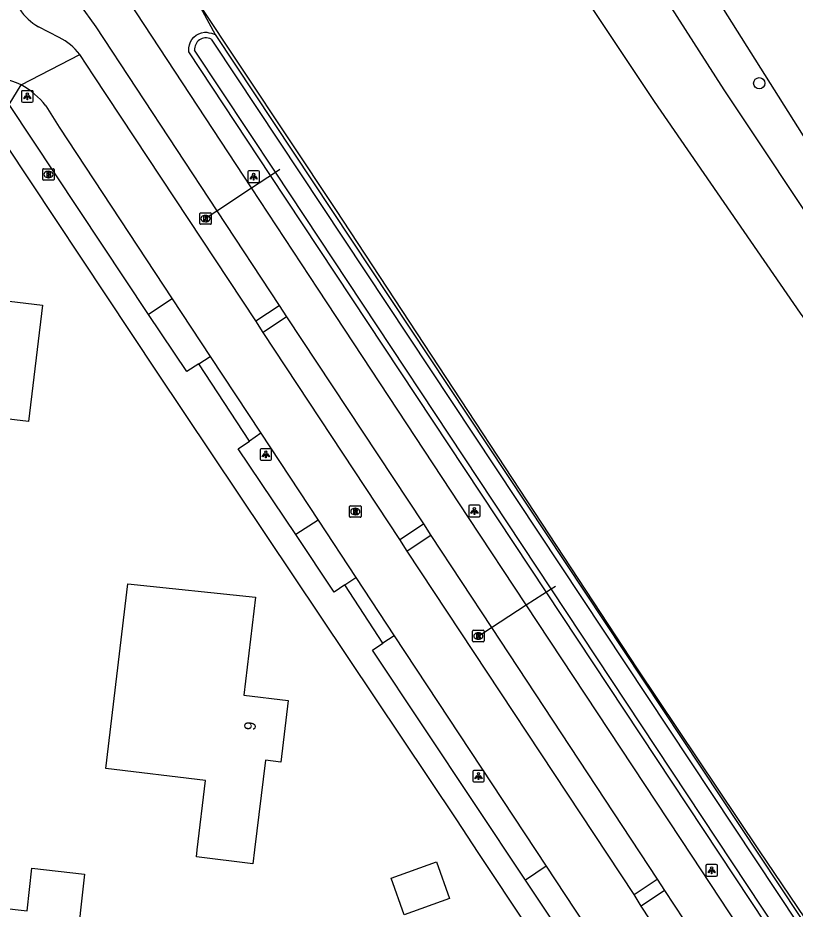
# Model space of a CAD drawing. Extents: x 162398 to 163643, y 386453 to 387397.
# Drawn here: x 163154.9 to 163222.4, y 386744.8 to 386822.3 of the extents above; entities that cross this region are included whole.
import ezdxf

# ---------------------------------------------------------------- set-up
doc = ezdxf.new("R2010")
doc.units = 0
for name, color, linetype in [('IMGEO_Berm_groen', 7, 'Continuous'), ('IMGEO_Boom', 7, 'Continuous'), ('IMGEO_Brandkraan', 7, 'Continuous'), ('IMGEO_Duiker', 7, 'Continuous'), ('IMGEO_Fietspad_gesloten', 7, 'Continuous'), ('IMGEO_Grasland_agrarisch', 7, 'Continuous'), ('IMGEO_Hek', 7, 'Continuous'), ('IMGEO_Lichtpunt', 7, 'Continuous'), ('IMGEO_Loofbos', 7, 'Continuous'), ('IMGEO_Pand', 7, 'Continuous'), ('IMGEO_Pand_nummerreeks', 7, 'Continuous'), ('IMGEO_Parkeervlak_halfverhard', 7, 'Continuous'), ('IMGEO_Rijbaan_lokaal_gesloten', 7, 'Continuous'), ('IMGEO_Rijbaan_lokaal_open', 7, 'Continuous'), ('IMGEO_Rioolput', 7, 'Continuous'), ('IMGEO_Voetpad_halfverhard', 7, 'Continuous'), ('IMGEO_Voetpad_open', 7, 'Continuous'), ('IMGEO_Waterloop', 7, 'Continuous')]:
    doc.layers.add(name, color=color, linetype=linetype)

msp = doc.modelspace()

# ---------------------------------------------------------------- linework, layer by layer
at = {"layer": 'IMGEO_Berm_groen'}
for points in [[(163170.355, 386823.925), (163171.995, 386820.854)], [(163262.417, 386668.578), (163260.999, 386667.994), (163257.875, 386676.752), (163252.9, 386688.74), (163247.208, 386700.404), (163240.819, 386711.703), (163233.752, 386722.605), (163233.572, 386722.876), (163200.789, 386772.404), (163176.823, 386808.612), (163169.719, 386819.345), (163169.722, 386819.713), (163169.769, 386819.969), (163169.86, 386820.212), (163169.991, 386820.436), (163170.16, 386820.634), (163170.359, 386820.798), (163170.58, 386820.926), (163170.821, 386821.013), (163171.069, 386821.057), (163171.283, 386821.062), (163171.448, 386821.02), (163171.696, 386820.982), (163171.995, 386820.854)]]:
    msp.add_lwpolyline(points, dxfattribs=at)
at = {"layer": 'IMGEO_Boom'}
msp.add_circle((163219.303, 386816.625), 0.489, dxfattribs=at)
at = {"layer": 'IMGEO_Brandkraan'}
for p, q in [((163157.019, 386808.27), (163157.019, 386809.122)), ((163157.094, 386809.196), (163157.946, 386809.196)), ((163157.507, 386808.976), (163157.532, 386808.976)), ((163158.02, 386809.122), (163158.02, 386808.27)), ((163157.946, 386808.196), (163157.094, 386808.196)), ((163157.53, 386808.416), (163157.505, 386808.416))]:
    msp.add_line(p, q, dxfattribs=at)
for points in [[(163157.019, 386808.27), (163157.019, 386809.122)], [(163157.094, 386809.196), (163157.946, 386809.196)], [(163157.367, 386808.896), (163157.367, 386808.496), (163157.58, 386808.496)], [(163157.598, 386808.896), (163157.367, 386808.896)], [(163157.546, 386808.815), (163157.492, 386808.815), (163157.492, 386808.739)], [(163158.02, 386809.122), (163158.02, 386808.27)], [(163157.946, 386808.196), (163157.094, 386808.196)], [(163157.492, 386808.739), (163157.545, 386808.739)], [(163157.554, 386808.663), (163157.492, 386808.663), (163157.492, 386808.582)], [(163157.492, 386808.582), (163157.554, 386808.582)]]:
    msp.add_lwpolyline(points, dxfattribs=at)
for centre, radius, start, end in [((163157.096, 386809.12), 0.0765, 91.55205, 178.44795), ((163157.096, 386809.12), 0.0765, 91.55205, 178.44795), ((163157.547, 386808.777), 0.0379, 267.82845, 90.93552), ((163157.602, 386808.751), 0.145, 59.4692, 91.53667), ((163157.627, 386808.798), 0.0922, 285.51372, 58.15012), ((163157.944, 386809.12), 0.0765, 1.55205, 88.44795), ((163157.944, 386809.12), 0.0765, 1.55205, 88.44795), ((163157.096, 386808.272), 0.0765, 181.55205, 268.44795), ((163157.096, 386808.272), 0.0765, 181.55205, 268.44795), ((163157.555, 386808.622), 0.0404, 269.87594, 90.50774), ((163157.586, 386808.747), 0.251, 268.66757, 293.53466), ((163157.632, 386808.606), 0.105, 301.31148, 78.98903), ((163157.944, 386808.272), 0.0765, 271.55205, 358.44795), ((163157.944, 386808.272), 0.0765, 271.55205, 358.44795)]:
    msp.add_arc(centre, radius, start, end, dxfattribs=at)
for centre, major_axis, ratio, start_param, end_param in [((163157.506, 386808.696), (-0.387, 0.002), 0.722429, 4.712389, 7.853982), ((163157.531, 386808.696), (-0.39, 0.002), 0.717154, 1.570796, 4.712389)]:
    msp.add_ellipse(centre, major_axis=major_axis, ratio=ratio, start_param=start_param, end_param=end_param, dxfattribs=at)
at = {"layer": 'IMGEO_Duiker'}
for points in [[(163171.226, 386804.917), (163172.158, 386805.532), (163175.18, 386807.528), (163177.24, 386808.887), (163177.635, 386809.148)], [(163194.913, 386768.603), (163196.021, 386769.32), (163199.051, 386771.28), (163201.209, 386772.676), (163201.589, 386772.922)]]:
    msp.add_lwpolyline(points, dxfattribs=at)
at = {"layer": 'IMGEO_Fietspad_gesloten'}
for points in [[(163239.968, 386708.924), (163237.965, 386712.184), (163236.276, 386714.767), (163235.22, 386716.438), (163231.76, 386721.686), (163213.462, 386749.442), (163199.051, 386771.28), (163194.029, 386778.889), (163180.968, 386798.728), (163175.18, 386807.528), (163164.508, 386823.754), (163163.33, 386825.605)], [(163160.23, 386823.512), (163161.633, 386821.534), (163172.158, 386805.532), (163177.565, 386797.312)], [(163177.565, 386797.312), (163178.2, 386796.319)], [(163178.2, 386796.319), (163190.111, 386778.324)], [(163190.111, 386778.324), (163190.752, 386777.315)], [(163190.752, 386777.315), (163196.021, 386769.32), (163210.433, 386747.448)], [(163210.433, 386747.448), (163211.067, 386746.463)], [(163211.067, 386746.463), (163228.714, 386719.685), (163232.059, 386714.61)]]:
    msp.add_lwpolyline(points, dxfattribs=at)
at = {"layer": 'IMGEO_Grasland_agrarisch'}
msp.add_lwpolyline([(163171.995, 386820.854), (163236.272, 386723.927), (163240.545, 386717.556), (163243.069, 386713.792), (163249.203, 386703.222), (163254.638, 386692.276), (163259.353, 386681.001), (163263.474, 386669.014), (163262.472, 386668.601), (163262.417, 386668.578)], dxfattribs=at)
at = {"layer": 'IMGEO_Hek'}
for points in [[(163151.444, 386926.314), (163169.441, 386893.188), (163173.918, 386879.608), (163180.768, 386864.97), (163186.791, 386853.497), (163193.239, 386842.115), (163195.735, 386837.188), (163198.786, 386832.168), (163210.173, 386815.029), (163222.866, 386796.643), (163228.631, 386788.707), (163231.334, 386784.687), (163233.745, 386780.403), (163235.932, 386775.388), (163238.281, 386769.292), (163242.717, 386754.901), (163247.666, 386742.304), (163264.281, 386714.052), (163281.425, 386681.211), (163292.986, 386657.47)], [(163182.505, 386805.637), (163170.355, 386823.925)], [(163266.96, 386650.431), (163266.142, 386654.783), (163264.804, 386660.098), (163262.273, 386669.091), (163259.933, 386676.311), (163256.638, 386685.196), (163251.402, 386697.232), (163243.18, 386713.209), (163238.106, 386721.578), (163232.089, 386731.002), (163219.266, 386750), (163208.731, 386765.737), (163182.505, 386805.637)]]:
    msp.add_lwpolyline(points, dxfattribs=at)
at = {"layer": 'IMGEO_Lichtpunt'}
for p, q in [((163155.185, 386815.884), (163155.185, 386815.077)), ((163155.185, 386815.884), (163155.185, 386815.077)), ((163156.087, 386815.979), (163155.279, 386815.979)), ((163156.087, 386815.979), (163155.279, 386815.979)), ((163156.181, 386815.077), (163156.181, 386815.884)), ((163156.181, 386815.077), (163156.181, 386815.884)), ((163155.279, 386814.983), (163156.087, 386814.983)), ((163155.279, 386814.983), (163156.087, 386814.983)), ((163174.853, 386808.911), (163174.853, 386808.104)), ((163174.853, 386808.911), (163174.853, 386808.104)), ((163175.755, 386809.006), (163174.947, 386809.006)), ((163175.755, 386809.006), (163174.947, 386809.006)), ((163175.849, 386808.104), (163175.849, 386808.911)), ((163175.849, 386808.104), (163175.849, 386808.911)), ((163174.947, 386808.01), (163175.755, 386808.01)), ((163174.947, 386808.01), (163175.755, 386808.01)), ((163175.914, 386784.765), (163175.914, 386783.958)), ((163175.914, 386784.765), (163175.914, 386783.958)), ((163176.816, 386784.86), (163176.008, 386784.86)), ((163176.816, 386784.86), (163176.008, 386784.86)), ((163176.91, 386783.958), (163176.91, 386784.765)), ((163176.91, 386783.958), (163176.91, 386784.765)), ((163176.008, 386783.864), (163176.816, 386783.864)), ((163176.008, 386783.864), (163176.816, 386783.864)), ((163194.044, 386779.85), (163194.044, 386779.043)), ((163194.044, 386779.85), (163194.044, 386779.043)), ((163194.946, 386779.945), (163194.138, 386779.945)), ((163194.946, 386779.945), (163194.138, 386779.945)), ((163195.04, 386779.043), (163195.04, 386779.85)), ((163195.04, 386779.043), (163195.04, 386779.85)), ((163194.138, 386778.949), (163194.946, 386778.949)), ((163194.138, 386778.949), (163194.946, 386778.949)), ((163195.298, 386756.896), (163194.49, 386756.896)), ((163195.298, 386756.896), (163194.49, 386756.896)), ((163194.396, 386756.801), (163194.396, 386755.994)), ((163194.396, 386756.801), (163194.396, 386755.994)), ((163195.392, 386755.994), (163195.392, 386756.801)), ((163195.392, 386755.994), (163195.392, 386756.801)), ((163194.49, 386755.9), (163195.298, 386755.9)), ((163194.49, 386755.9), (163195.298, 386755.9)), ((163214.664, 386748.614), (163214.664, 386747.807)), ((163214.664, 386748.614), (163214.664, 386747.807)), ((163215.566, 386748.709), (163214.758, 386748.709)), ((163215.566, 386748.709), (163214.758, 386748.709)), ((163215.66, 386747.807), (163215.66, 386748.614)), ((163215.66, 386747.807), (163215.66, 386748.614)), ((163214.758, 386747.713), (163215.566, 386747.713)), ((163214.758, 386747.713), (163215.566, 386747.713))]:
    msp.add_line(p, q, dxfattribs=at)
for points in [[(163155.559, 386815.548), (163155.598, 386815.52), (163155.41, 386815.258), (163155.372, 386815.285), (163155.559, 386815.548)], [(163155.661, 386815.5), (163155.708, 386815.5), (163155.708, 386815.178), (163155.661, 386815.178), (163155.661, 386815.5)], [(163155.771, 386815.52), (163155.809, 386815.547), (163155.996, 386815.285), (163155.957, 386815.257), (163155.771, 386815.52)], [(163175.227, 386808.575), (163175.266, 386808.547), (163175.078, 386808.285), (163175.04, 386808.312), (163175.227, 386808.575)], [(163175.329, 386808.527), (163175.376, 386808.527), (163175.376, 386808.205), (163175.329, 386808.205), (163175.329, 386808.527)], [(163175.439, 386808.547), (163175.477, 386808.574), (163175.664, 386808.312), (163175.625, 386808.284), (163175.439, 386808.547)], [(163176.288, 386784.429), (163176.327, 386784.401), (163176.139, 386784.139), (163176.101, 386784.166), (163176.288, 386784.429)], [(163176.39, 386784.381), (163176.437, 386784.381), (163176.437, 386784.059), (163176.39, 386784.059), (163176.39, 386784.381)], [(163176.5, 386784.401), (163176.538, 386784.428), (163176.725, 386784.166), (163176.686, 386784.138), (163176.5, 386784.401)], [(163194.418, 386779.514), (163194.457, 386779.486), (163194.269, 386779.224), (163194.231, 386779.251), (163194.418, 386779.514)], [(163194.52, 386779.466), (163194.567, 386779.466), (163194.567, 386779.144), (163194.52, 386779.144), (163194.52, 386779.466)], [(163194.63, 386779.486), (163194.668, 386779.513), (163194.855, 386779.251), (163194.816, 386779.223), (163194.63, 386779.486)], [(163194.77, 386756.465), (163194.809, 386756.437), (163194.621, 386756.175), (163194.583, 386756.202), (163194.77, 386756.465)], [(163194.872, 386756.417), (163194.919, 386756.417), (163194.919, 386756.095), (163194.872, 386756.095), (163194.872, 386756.417)], [(163194.982, 386756.437), (163195.02, 386756.464), (163195.207, 386756.202), (163195.168, 386756.174), (163194.982, 386756.437)], [(163215.038, 386748.278), (163215.077, 386748.25), (163214.889, 386747.988), (163214.851, 386748.015), (163215.038, 386748.278)], [(163215.14, 386748.23), (163215.187, 386748.23), (163215.187, 386747.908), (163215.14, 386747.908), (163215.14, 386748.23)], [(163215.25, 386748.25), (163215.288, 386748.277), (163215.475, 386748.015), (163215.436, 386747.987), (163215.25, 386748.25)]]:
    msp.add_lwpolyline(points, dxfattribs=at)
for centre in [(163155.684, 386815.682), (163175.352, 386808.709), (163176.413, 386784.563), (163194.543, 386779.648), (163194.895, 386756.599), (163215.163, 386748.412)]:
    msp.add_circle(centre, 0.0994, dxfattribs=at)
for centre, start, end in [((163155.279, 386815.884), 90, 180), ((163155.279, 386815.884), 90, 180), ((163156.087, 386815.884), 0, 90), ((163156.087, 386815.884), 0, 90), ((163155.279, 386815.077), 180, 270), ((163155.279, 386815.077), 180, 270), ((163156.087, 386815.077), 270, 0), ((163156.087, 386815.077), 270, 360), ((163174.947, 386808.911), 90, 180), ((163174.947, 386808.911), 90, 180), ((163175.755, 386808.911), 0, 90), ((163175.755, 386808.911), 0, 90), ((163174.947, 386808.104), 180, 270), ((163174.947, 386808.104), 180, 270), ((163175.755, 386808.104), 270, 0), ((163175.755, 386808.104), 270, 360), ((163176.008, 386784.765), 90, 180), ((163176.008, 386784.765), 90, 180), ((163176.816, 386784.765), 0, 90), ((163176.816, 386784.765), 0, 90), ((163176.008, 386783.958), 180, 270), ((163176.008, 386783.958), 180, 270), ((163176.816, 386783.958), 270, 0), ((163176.816, 386783.958), 270, 360), ((163194.138, 386779.85), 90, 180), ((163194.138, 386779.85), 90, 180), ((163194.946, 386779.85), 0, 90), ((163194.946, 386779.85), 0, 90), ((163194.138, 386779.043), 180, 270), ((163194.138, 386779.043), 180, 270), ((163194.946, 386779.043), 270, 0), ((163194.946, 386779.043), 270, 360), ((163194.49, 386756.801), 90, 180), ((163194.49, 386756.801), 90, 180), ((163195.298, 386756.801), 0, 90), ((163195.298, 386756.801), 0, 90), ((163194.49, 386755.994), 180, 270), ((163194.49, 386755.994), 180, 270), ((163195.298, 386755.994), 270, 0), ((163195.298, 386755.994), 270, 360), ((163214.758, 386748.614), 90, 180), ((163214.758, 386748.614), 90, 180), ((163215.566, 386748.614), 0, 90), ((163215.566, 386748.614), 0, 90), ((163214.758, 386747.807), 180, 270), ((163214.758, 386747.807), 180, 270), ((163215.566, 386747.807), 270, 0), ((163215.566, 386747.807), 270, 360)]:
    msp.add_arc(centre, 0.0946, start, end, dxfattribs=at)
at = {"layer": 'IMGEO_Loofbos'}
for points in [[(163166.722, 386925.922), (163177.175, 386889.432), (163179.541, 386881.174), (163240.519, 386784.428), (163251.874, 386747.924)], [(163251.874, 386747.924), (163250.497, 386750.848), (163247.146, 386759.715), (163240.001, 386779.461), (163235.136, 386787.68), (163216.236, 386816.043), (163197.732, 386844.982), (163191.23, 386856.151), (163174.841, 386889.755), (163172.087, 386897.016), (163168.662, 386906.464), (163165.325, 386912.714), (163162.168, 386919.578), (163160.923, 386923.218)]]:
    msp.add_lwpolyline(points, dxfattribs=at)
at = {"layer": 'IMGEO_Pand'}
for points in [[(163147.966, 386788.151), (163148.337, 386791.263), (163148.586, 386793.358), (163141.341, 386794.22), (163141.092, 386792.125), (163140.502, 386792.195), (163141.659, 386801.917), (163140.887, 386802.009), (163141.004, 386802.991), (163141.761, 386802.901), (163142.112, 386805.854), (163151.96, 386804.682), (163151.46, 386800.481), (163151.168, 386798.025), (163156.986, 386797.333), (163155.783, 386787.221), (163147.966, 386788.151)], [(163162.511, 386757.053), (163164.425, 386773.099), (163175.528, 386771.953), (163174.5, 386763.444), (163178.349, 386762.979), (163177.702, 386757.624), (163176.379, 386757.784), (163175.439, 386750), (163175.292, 386748.783), (163170.38, 386749.377), (163170.455, 386750), (163171.18, 386756.006), (163162.511, 386757.053)], [(163150.221, 386736.002), (163150.626, 386739.649), (163148.597, 386739.874), (163149.149, 386744.844), (163149.213, 386745.417), (163155.657, 386744.701), (163156.067, 386748.394), (163160.664, 386747.883), (163159.907, 386741.069), (163161.93, 386740.844), (163161.629, 386738.133), (163158.956, 386738.43), (163158.706, 386736.18), (163157.165, 386735.23), (163150.221, 386736.002)], [(163188.436, 386744.348), (163187.295, 386747.533), (163191.238, 386748.946), (163192.379, 386745.761), (163188.436, 386744.348)]]:
    msp.add_lwpolyline(points, dxfattribs=at)
at = {"layer": 'IMGEO_Parkeervlak_halfverhard'}
for points in [[(163168.277, 386797.886), (163166.221, 386796.533)], [(163180.956, 386778.649), (163179.007, 386777.414)], [(163200.779, 386748.573), (163198.971, 386747.348)]]:
    msp.add_lwpolyline(points, dxfattribs=at)
at = {"layer": 'IMGEO_Rijbaan_lokaal_gesloten'}
for points in [[(163158.448, 386820.591), (163156.649, 386821.531)], [(163155.132, 386816.473), (163160.232, 386819.135)], [(163175.537, 386795.977), (163161.463, 386817.28), (163160.232, 386819.135)], [(163157.294, 386814.666), (163158.436, 386812.817), (163168.277, 386797.886)], [(163168.277, 386797.886), (163171.578, 386792.877)], [(163176.186, 386794.947), (163175.537, 386795.977)], [(163188.054, 386776.966), (163176.186, 386794.947)], [(163171.578, 386792.877), (163175.973, 386786.209)], [(163175.973, 386786.209), (163180.956, 386778.649)], [(163180.956, 386778.649), (163184.236, 386773.672)], [(163188.704, 386775.946), (163188.054, 386776.966)], [(163208.433, 386746.108), (163188.704, 386775.946)], [(163184.236, 386773.672), (163187.578, 386768.602)], [(163187.578, 386768.602), (163200.779, 386748.573)], [(163200.779, 386748.573), (163204.079, 386743.566)], [(163209.043, 386745.1), (163208.433, 386746.108)], [(163222.741, 386724.279), (163209.043, 386745.1)]]:
    msp.add_lwpolyline(points, dxfattribs=at)
for centre, radius, start, end in [((163158.818, 386825.452), 4.481, 212.26248, 241.04808), ((163156.296, 386816.133), 4.95, 37.33092, 64.23032), ((163152.166, 386810.73), 6.464, 62.68612, 122.9814), ((163152.178, 386810.742), 6.447, 37.48845, 62.73379)]:
    msp.add_arc(centre, radius, start, end, dxfattribs=at)
at = {"layer": 'IMGEO_Rijbaan_lokaal_open'}
for points in [[(163170.574, 386792.233), (163171.578, 386792.877)], [(163174.978, 386785.521), (163170.574, 386792.233)], [(163175.973, 386786.209), (163174.978, 386785.521)], [(163183.277, 386773.024), (163184.236, 386773.672)], [(163186.578, 386767.955), (163183.277, 386773.024)], [(163187.578, 386768.602), (163186.578, 386767.955)]]:
    msp.add_lwpolyline(points, dxfattribs=at)
at = {"layer": 'IMGEO_Rioolput'}
for p, q in [((163170.67, 386804.436), (163170.67, 386805.288)), ((163170.745, 386805.362), (163171.597, 386805.362)), ((163171.158, 386805.142), (163171.183, 386805.142)), ((163171.671, 386805.288), (163171.671, 386804.436)), ((163171.597, 386804.362), (163170.745, 386804.362)), ((163171.181, 386804.582), (163171.156, 386804.582)), ((163183.687, 386778.97), (163183.687, 386779.822)), ((163183.762, 386779.896), (163184.614, 386779.896)), ((163184.175, 386779.676), (163184.2, 386779.676)), ((163184.688, 386779.822), (163184.688, 386778.97)), ((163184.614, 386778.896), (163183.762, 386778.896)), ((163184.198, 386779.116), (163184.173, 386779.116)), ((163194.383, 386768.15), (163194.383, 386769.002)), ((163194.458, 386769.076), (163195.31, 386769.076)), ((163194.871, 386768.856), (163194.896, 386768.856)), ((163195.384, 386769.002), (163195.384, 386768.15)), ((163195.31, 386768.076), (163194.458, 386768.076)), ((163194.894, 386768.296), (163194.869, 386768.296))]:
    msp.add_line(p, q, dxfattribs=at)
for points in [[(163170.67, 386804.436), (163170.67, 386805.288)], [(163170.745, 386805.362), (163171.597, 386805.362)], [(163171.259, 386805.06), (163171.007, 386805.062), (163171.007, 386804.662)], [(163171.185, 386804.981), (163171.131, 386804.981), (163171.131, 386804.9)], [(163171.671, 386805.288), (163171.671, 386804.436)], [(163171.597, 386804.362), (163170.745, 386804.362)], [(163171.007, 386804.662), (163171.131, 386804.662), (163171.131, 386804.824), (163171.142, 386804.824)], [(163171.131, 386804.9), (163171.183, 386804.9)], [(163171.189, 386804.795), (163171.26, 386804.662), (163171.4, 386804.662), (163171.335, 386804.788)], [(163183.687, 386778.97), (163183.687, 386779.822)], [(163183.762, 386779.896), (163184.614, 386779.896)], [(163184.276, 386779.594), (163184.024, 386779.596), (163184.024, 386779.196)], [(163184.024, 386779.196), (163184.148, 386779.196), (163184.148, 386779.358), (163184.159, 386779.358)], [(163184.202, 386779.515), (163184.148, 386779.515), (163184.148, 386779.434)], [(163184.148, 386779.434), (163184.2, 386779.434)], [(163184.688, 386779.822), (163184.688, 386778.97)], [(163184.614, 386778.896), (163183.762, 386778.896)], [(163184.206, 386779.329), (163184.277, 386779.196), (163184.417, 386779.196), (163184.352, 386779.322)], [(163194.383, 386768.15), (163194.383, 386769.002)], [(163194.458, 386769.076), (163195.31, 386769.076)], [(163194.972, 386768.774), (163194.72, 386768.776), (163194.72, 386768.376)], [(163194.72, 386768.376), (163194.844, 386768.376), (163194.844, 386768.538), (163194.855, 386768.538)], [(163194.898, 386768.695), (163194.844, 386768.695), (163194.844, 386768.614)], [(163194.844, 386768.614), (163194.896, 386768.614)], [(163194.902, 386768.509), (163194.973, 386768.376), (163195.113, 386768.376), (163195.048, 386768.502)], [(163195.384, 386769.002), (163195.384, 386768.15)], [(163195.31, 386768.076), (163194.458, 386768.076)]]:
    msp.add_lwpolyline(points, dxfattribs=at)
for centre, radius, start, end in [((163170.747, 386805.286), 0.0765, 91.55205, 178.44795), ((163170.747, 386805.286), 0.0765, 91.55205, 178.44795), ((163171.167, 386805.089), 0.19, 274.7715, 282.96867), ((163171.191, 386804.885), 0.0964, 77.00612, 93.18647), ((163171.205, 386804.942), 0.0378, 276.66336, 79.67722), ((163171.258, 386804.95), 0.109, 350.36119, 89.41601), ((163171.256, 386804.95), 0.112, 277.58423, 350.98172), ((163171.595, 386805.286), 0.0765, 1.55205, 88.44795), ((163171.595, 386805.286), 0.0765, 1.55205, 88.44795), ((163170.747, 386804.438), 0.0765, 181.55205, 268.44795), ((163170.747, 386804.438), 0.0765, 181.55205, 268.44795), ((163171.141, 386804.771), 0.0533, 26.02933, 88.69889), ((163171.24, 386804.735), 0.108, 29.51342, 73.79051), ((163171.595, 386804.438), 0.0765, 271.55205, 358.44795), ((163171.595, 386804.438), 0.0765, 271.55205, 358.44795), ((163183.764, 386779.82), 0.0765, 91.55205, 178.44795), ((163183.764, 386779.82), 0.0765, 91.55205, 178.44795), ((163184.158, 386779.305), 0.0533, 26.02933, 88.69889), ((163184.184, 386779.623), 0.19, 274.7715, 282.96867), ((163184.208, 386779.419), 0.0964, 77.00612, 93.18647), ((163184.222, 386779.476), 0.0378, 276.66336, 79.67722), ((163184.275, 386779.484), 0.109, 350.36119, 89.41601), ((163184.273, 386779.484), 0.112, 277.58423, 350.98172), ((163184.257, 386779.269), 0.108, 29.51342, 73.79051), ((163184.612, 386779.82), 0.0765, 1.55205, 88.44795), ((163184.612, 386779.82), 0.0765, 1.55205, 88.44795), ((163183.764, 386778.972), 0.0765, 181.55205, 268.44795), ((163183.764, 386778.972), 0.0765, 181.55205, 268.44795), ((163184.612, 386778.972), 0.0765, 271.55205, 358.44795), ((163184.612, 386778.972), 0.0765, 271.55205, 358.44795), ((163194.46, 386769), 0.0765, 91.55205, 178.44795), ((163194.46, 386769), 0.0765, 91.55205, 178.44795), ((163194.854, 386768.485), 0.0533, 26.02933, 88.69889), ((163194.88, 386768.803), 0.19, 274.7715, 282.96867), ((163194.904, 386768.599), 0.0964, 77.00612, 93.18647), ((163194.918, 386768.656), 0.0378, 276.66336, 79.67722), ((163194.971, 386768.664), 0.109, 350.36119, 89.41601), ((163194.969, 386768.664), 0.112, 277.58423, 350.98172), ((163194.953, 386768.449), 0.108, 29.51342, 73.79051), ((163195.308, 386769), 0.0765, 1.55205, 88.44795), ((163195.308, 386769), 0.0765, 1.55205, 88.44795), ((163194.46, 386768.152), 0.0765, 181.55205, 268.44795), ((163194.46, 386768.152), 0.0765, 181.55205, 268.44795), ((163195.308, 386768.152), 0.0765, 271.55205, 358.44795), ((163195.308, 386768.152), 0.0765, 271.55205, 358.44795)]:
    msp.add_arc(centre, radius, start, end, dxfattribs=at)
for centre, major_axis, ratio, start_param, end_param in [((163171.157, 386804.862), (-0.387, 0.002), 0.722429, 4.712389, 7.853982), ((163171.182, 386804.862), (-0.39, 0.002), 0.717154, 1.570796, 4.712389), ((163184.174, 386779.396), (-0.387, 0.002), 0.722429, 4.712389, 7.853982), ((163184.199, 386779.396), (-0.39, 0.002), 0.717154, 1.570796, 4.712389), ((163194.87, 386768.576), (-0.387, 0.002), 0.722429, 4.712389, 7.853982), ((163194.895, 386768.576), (-0.39, 0.002), 0.717154, 1.570796, 4.712389)]:
    msp.add_ellipse(centre, major_axis=major_axis, ratio=ratio, start_param=start_param, end_param=end_param, dxfattribs=at)
at = {"layer": 'IMGEO_Voetpad_halfverhard'}
for points in [[(163175.537, 386795.977), (163177.565, 386797.312)], [(163178.2, 386796.319), (163176.186, 386794.947)], [(163188.054, 386776.966), (163190.111, 386778.324)], [(163190.752, 386777.315), (163188.704, 386775.946)], [(163208.433, 386746.108), (163210.433, 386747.448)], [(163211.067, 386746.463), (163209.043, 386745.1)]]:
    msp.add_lwpolyline(points, dxfattribs=at)
at = {"layer": 'IMGEO_Voetpad_open'}
for points in [[(163166.221, 386796.533), (163154.089, 386814.791), (163155.132, 386816.473)], [(163227.044, 386700.095), (163212.434, 386723.369), (163194.869, 386749.748), (163193.027, 386752.59), (163166.953, 386791.514), (163151.55, 386814.685), (163151.264, 386814.81), (163150.968, 386814.908), (163150.664, 386814.98), (163150.356, 386815.024), (163150.044, 386815.041), (163149.732, 386815.03), (163149.422, 386814.99), (163149.118, 386814.924), (163148.82, 386814.83), (163148.532, 386814.71), (163148.255, 386814.565), (163148.07, 386814.449), (163146.898, 386813.664)], [(163170.574, 386792.233), (163169.542, 386791.578), (163166.221, 386796.533)], [(163179.007, 386777.414), (163174.003, 386784.847), (163174.978, 386785.521)], [(163183.277, 386773.024), (163182.352, 386772.39), (163179.007, 386777.414)], [(163198.971, 386747.348), (163185.672, 386767.334), (163186.578, 386767.955)], [(163203.085, 386742.922), (163202.271, 386742.4), (163198.971, 386747.348)]]:
    msp.add_lwpolyline(points, dxfattribs=at)
at = {"layer": 'IMGEO_Waterloop'}
for points in [[(163171.661, 386820.453), (163171.894, 386820.102), (163235.856, 386723.65)], [(163234.17, 386722.879), (163233.99, 386723.15), (163201.209, 386772.676), (163177.24, 386808.887), (163170.22, 386819.493)]]:
    msp.add_lwpolyline(points, dxfattribs=at)
for centre, radius, start, end in [((163171.203, 386819.588), 0.974, 95.01302, 124.95319), ((163171.209, 386819.571), 0.992, 62.862, 95.24957), ((163171.208, 386819.57), 0.991, 124.61711, 184.4811)]:
    msp.add_arc(centre, radius, start, end, dxfattribs=at)

# ---------------------------------------------------------------- texts
at = {"layer": 'IMGEO_Pand_nummerreeks'}
msp.add_text('9', height=1, rotation=83.11326, dxfattribs=at).set_placement((163175.49, 386760.329))

doc.saveas('drawing.dxf')
